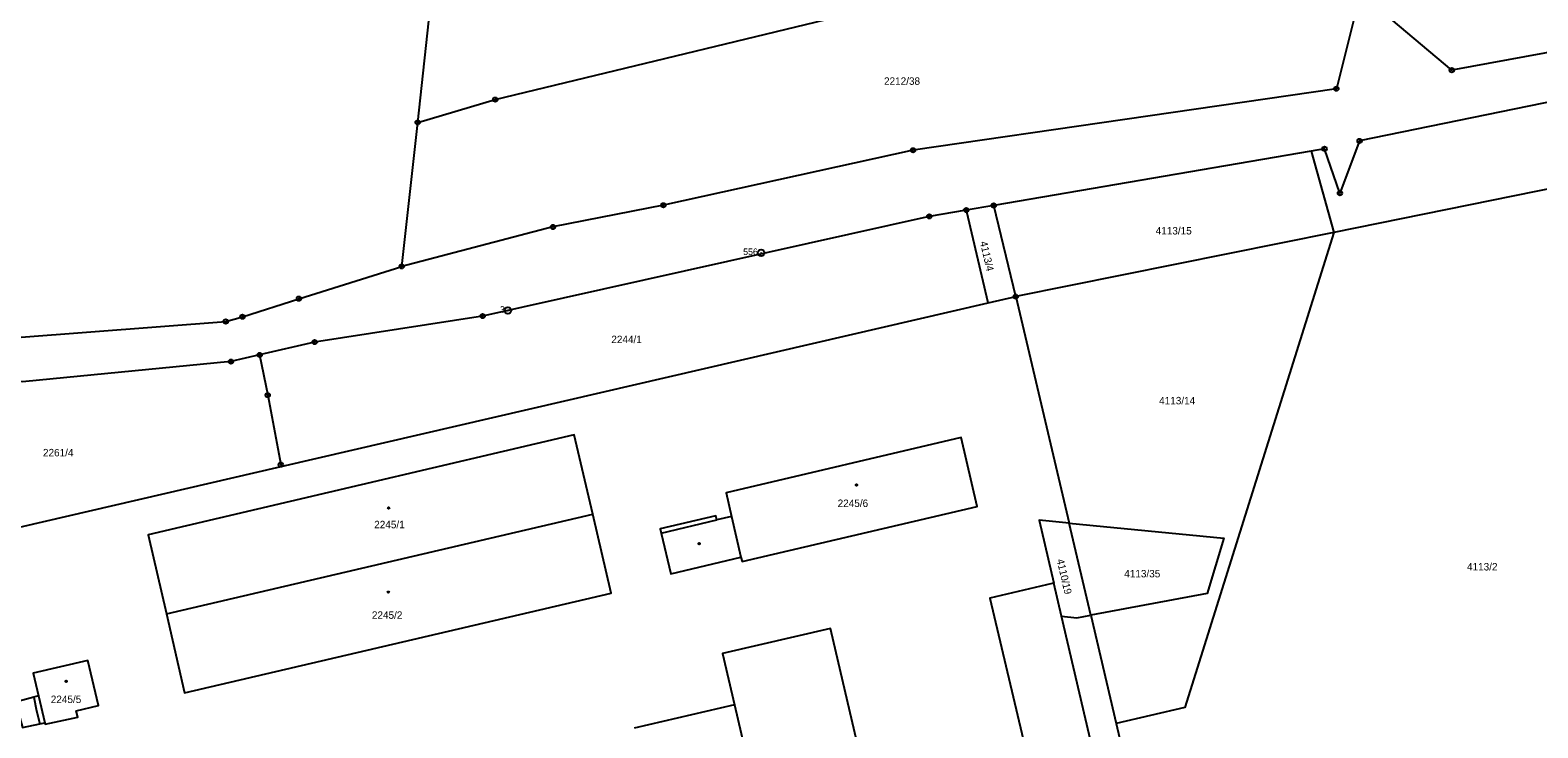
# Model space of a CAD drawing. Extents: x -733394 to -722299, y -1082822 to -1075049.
# Drawn here: x -728180.6 to -727836.8, y -1080617.4 to -1080458.3 of the extents above; entities that cross this region are included whole.
import ezdxf

# ---------------------------------------------------------------- set-up
doc = ezdxf.new("R2010")
doc.units = 0
for name, color, linetype in [('Hranice parcel', 7, 'Continuous'), ('Parcelní čísla', 7, 'Continuous'), ('Vnitřní kresba', 7, 'Continuous'), ('Značky bodu BP', 7, 'Continuous'), ('Značky budov', 7, 'Continuous')]:
    doc.layers.add(name, color=color, linetype=linetype)

msp = doc.modelspace()

# ---------------------------------------------------------------- linework, layer by layer
at = {"layer": 'Hranice parcel'}
for p, q in [((-728092.19, -1080479.33), (-728087.25, -1080434.72)), ((-728095.82, -1080512.17), (-728092.19, -1080479.33)), ((-727888.47, -1080485.9), (-727960.84, -1080498.29)), ((-727888.47, -1080485.9), (-727883.3, -1080504.41)), ((-727960.84, -1080498.29), (-727967.09, -1080499.33)), ((-727955.82, -1080519.06), (-727960.84, -1080498.29)), ((-727883.3, -1080504.41), (-727955.82, -1080519.06)), ((-728123.3, -1080557.83), (-727962.13, -1080520.52)), ((-727962.13, -1080520.52), (-727955.82, -1080519.06)), ((-727955.82, -1080519.06), (-727943.66, -1080570.7)), ((-728223.82, -1080581.11), (-728123.3, -1080557.83)), ((-728149.5, -1080591.39), (-728052.28, -1080568.66)), ((-727938.71, -1080591.73), (-727943.66, -1080570.7)), ((-727945.39, -1080591.93), (-727947.15, -1080584.43)), ((-727938.71, -1080591.73), (-727932.89, -1080616.46)), ((-728019.93, -1080612.18), (-728042.79, -1080617.52)), ((-728019.93, -1080612.18), (-727986.32, -1080756.51)), ((-727932.89, -1080616.46), (-727926.83, -1080642.13))]:
    msp.add_line(p, q, dxfattribs=at)
for points in [[(-728092.19, -1080479.33), (-728074.51, -1080474.13), (-727980.79, -1080451.4), (-727943.19, -1080444.07), (-727911.42, -1080438.87), (-727876.21, -1080435.37)], [(-727801.26, -1080457.34), (-727856.38, -1080467.43), (-727873.52, -1080453.02)], [(-727878.53, -1080455.3), (-727882.7, -1080471.67), (-727979.24, -1080485.68), (-728036.15, -1080498.22), (-728061.34, -1080503.19), (-728095.82, -1080512.17)], [(-727793.91, -1080466.44), (-727877.42, -1080483.56), (-727881.9, -1080495.48), (-727885.4, -1080485.37), (-727888.47, -1080485.9)], [(-728366.64, -1080475.26), (-728356.73, -1080482.8), (-728326.67, -1080497.66), (-728289.68, -1080512.5), (-728262.51, -1080518.62), (-728248.22, -1080521.59), (-728216.03, -1080524.95), (-728182.61, -1080528.31), (-728135.94, -1080524.74), (-728132.14, -1080523.65), (-728119.28, -1080519.54), (-728095.82, -1080512.17)], [(-727756.05, -1080517.75), (-727780.66, -1080483.59), (-727883.3, -1080504.41)], [(-727967.09, -1080499.33), (-727975.53, -1080500.77), (-728077.37, -1080523.51), (-728115.68, -1080529.44), (-728128.22, -1080532.37)], [(-727962.13, -1080520.52), (-727966.99, -1080499.76), (-727967.09, -1080499.33)], [(-727883.3, -1080504.41), (-727917.26, -1080612.78), (-727932.89, -1080616.46)], [(-728128.22, -1080532.37), (-728134.77, -1080533.89), (-728182.29, -1080538.47), (-728218.91, -1080536.49)], [(-728128.22, -1080532.37), (-728126.39, -1080541.54), (-728123.39, -1080557.39), (-728123.3, -1080557.83)], [(-728052.28, -1080568.66), (-728056.5, -1080550.62), (-728153.67, -1080573.36), (-728149.5, -1080591.39)], [(-728036.66, -1080572.98), (-728034.48, -1080582.26), (-728018.52, -1080578.52), (-728018.21, -1080579.5), (-727964.6, -1080566.92), (-727968.27, -1080551.22), (-728021.87, -1080563.78), (-728020.62, -1080569.21), (-728023.99, -1080570), (-728024.22, -1080569.03), (-728036.89, -1080572.01), (-728036.66, -1080572.98)], [(-728149.5, -1080591.39), (-728145.33, -1080609.43), (-728048.07, -1080586.67), (-728052.28, -1080568.66)], [(-727943.66, -1080570.7), (-727950.51, -1080570.03), (-727947.15, -1080584.43)], [(-727943.66, -1080570.7), (-727908.34, -1080574.17), (-727912.19, -1080586.81), (-727938.71, -1080591.73)], [(-727947.15, -1080584.43), (-727947.53, -1080584.52), (-727961.69, -1080587.81), (-727946.42, -1080652.42), (-727926.58, -1080736.12), (-727912.4, -1080732.68), (-727933.04, -1080644.64), (-727945.39, -1080591.93)], [(-727945.39, -1080591.93), (-727941.91, -1080592.32), (-727938.71, -1080591.73)], [(-727986.32, -1080756.51), (-727961.69, -1080750.75), (-727963.56, -1080743.13), (-727959.05, -1080742.05), (-727961.81, -1080729.91), (-727966.3, -1080730.96), (-727998.03, -1080594.76), (-728022.67, -1080600.43), (-728019.93, -1080612.18)], [(-728177.22, -1080616.24), (-728177.14, -1080616.57), (-728169.69, -1080614.95), (-728170.08, -1080613.52), (-728164.97, -1080612.32), (-728167.39, -1080602.07), (-728179.83, -1080604.95), (-728178.62, -1080610.14), (-728179.71, -1080610.42), (-728183.88, -1080611.52), (-728182.3, -1080617.31), (-728178.32, -1080616.47), (-728177.22, -1080616.24)]]:
    msp.add_lwpolyline(points, dxfattribs=at)
at = {"layer": 'Vnitřní kresba'}
for p, q in [((-728036.66, -1080572.98), (-728023.99, -1080570)), ((-728020.62, -1080569.21), (-728018.52, -1080578.52)), ((-728179.71, -1080610.42), (-728179.08, -1080613.52)), ((-728178.62, -1080610.14), (-728177.22, -1080616.24)), ((-728179.08, -1080613.52), (-728178.32, -1080616.47))]:
    msp.add_line(p, q, dxfattribs=at)
at = {"layer": 'Značky bodu BP'}
for centre, radius in [((-727856.38, -1080467.43), 0.5), ((-727856.38, -1080467.43), 0.0303), ((-727882.7, -1080471.67), 0.5), ((-727882.7, -1080471.67), 0.0303), ((-728074.51, -1080474.13), 0.5), ((-728074.51, -1080474.13), 0.0303), ((-728092.19, -1080479.33), 0.5), ((-728092.19, -1080479.33), 0.0303), ((-727979.24, -1080485.68), 0.5), ((-727979.24, -1080485.68), 0.0303), ((-727885.4, -1080485.37), 0.5), ((-727885.4, -1080485.37), 0.0303), ((-727877.42, -1080483.56), 0.5), ((-727877.42, -1080483.56), 0.0303), ((-727881.9, -1080495.48), 0.5), ((-727881.9, -1080495.48), 0.0303), ((-728036.15, -1080498.22), 0.5), ((-728036.15, -1080498.22), 0.0303), ((-727967.09, -1080499.33), 0.5), ((-727967.09, -1080499.33), 0.0303), ((-727960.84, -1080498.29), 0.5), ((-727960.84, -1080498.29), 0.0303), ((-728061.34, -1080503.19), 0.5), ((-728061.34, -1080503.19), 0.0303), ((-727975.53, -1080500.77), 0.5), ((-727975.53, -1080500.77), 0.0303), ((-728013.87, -1080509.09), 0.75), ((-728013.87, -1080509.09), 0.03), ((-728095.82, -1080512.17), 0.5), ((-728095.82, -1080512.17), 0.0303), ((-728119.28, -1080519.54), 0.5), ((-728119.28, -1080519.54), 0.0303), ((-727955.82, -1080519.06), 0.5), ((-727955.82, -1080519.06), 0.0303), ((-728132.14, -1080523.65), 0.5), ((-728132.14, -1080523.65), 0.0303), ((-728077.37, -1080523.51), 0.5), ((-728077.37, -1080523.51), 0.0303), ((-728071.61, -1080522.25), 0.75), ((-728071.61, -1080522.25), 0.03), ((-728135.94, -1080524.74), 0.5), ((-728135.94, -1080524.74), 0.0303), ((-728115.68, -1080529.44), 0.5), ((-728115.68, -1080529.44), 0.0303), ((-728134.77, -1080533.89), 0.5), ((-728134.77, -1080533.89), 0.0303), ((-728128.22, -1080532.37), 0.5), ((-728128.22, -1080532.37), 0.0303), ((-728126.39, -1080541.54), 0.5), ((-728126.39, -1080541.54), 0.0303), ((-728123.39, -1080557.39), 0.5), ((-728123.39, -1080557.39), 0.0303)]:
    msp.add_circle(centre, radius, dxfattribs=at)
at = {"layer": 'Značky budov'}
for centre in [(-727992.13, -1080562.01), (-728098.81, -1080567.27), (-728028, -1080575.43), (-728098.9, -1080586.46), (-728172.35, -1080606.81)]:
    msp.add_circle(centre, 0.175, dxfattribs=at)

# ---------------------------------------------------------------- texts
at = {"layer": 'Parcelní čísla'}
for s, p in [('2212/38', (-727985.85, -1080470.77)), ('4113/15', (-727923.9, -1080504.9)), ('2244/1', (-728048.03, -1080529.68)), ('4113/14', (-727923.11, -1080543.64)), ('2261/4', (-728177.63, -1080555.5)), ('2245/6', (-727996.42, -1080567.05)), ('2245/1', (-728102.1, -1080571.9)), ('4113/35', (-727931.07, -1080583.1)), ('4113/2', (-727852.91, -1080581.52)), ('2245/2', (-728102.63, -1080592.55)), ('2245/5', (-728175.85, -1080611.76))]:
    msp.add_text(s, height=1.7, dxfattribs=at).set_placement(p)
for s, p in [('4113/4', (-727963.99, -1080506.64)), ('4110/19', (-727946.49, -1080579.09))]:
    msp.add_text(s, height=1.7, rotation=283, dxfattribs=at).set_placement(p)
at = {"layer": 'Značky bodu BP'}
for s, p in [('556', (-728017.97, -1080509.59)), ('3', (-728073.42, -1080522.75))]:
    msp.add_text(s, height=1.5, dxfattribs=at).set_placement(p)

doc.saveas('drawing.dxf')
